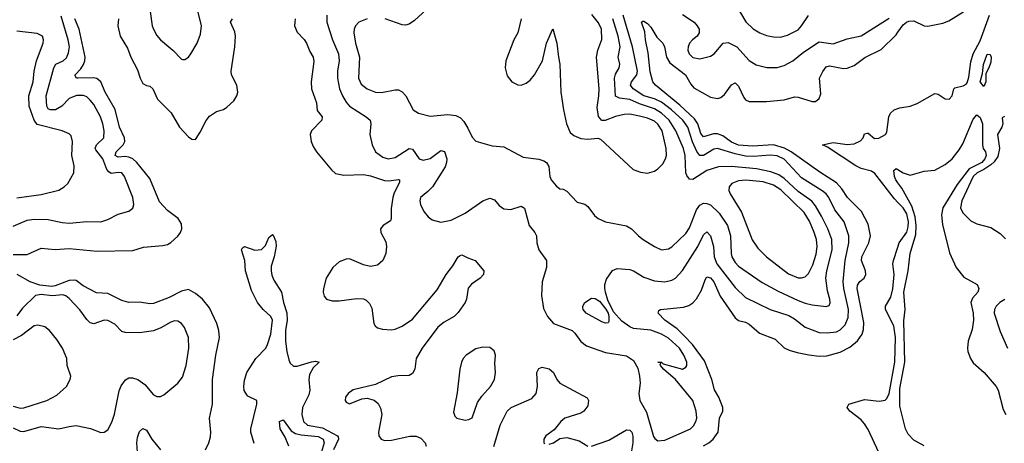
# Model space of a CAD drawing. Header units: inches. Extents: x 1682530 to 1839546, y 640742 to 791647.
# Tile 385 of 656: x 1744987 to 1750607, y 735566 to 737984. Entities that reach past the tile are written whole.
import ezdxf

# ---------------------------------------------------------------- set-up
doc = ezdxf.new("R2010")
doc.units = ezdxf.units.IN
doc.header["$MEASUREMENT"] = 0
doc.layers.add('B7743', color=7, linetype='Continuous')
doc.layers.add('B7753', color=7, linetype='Continuous')

msp = doc.modelspace()

# ---------------------------------------------------------------- linework, layer by layer
at = {"layer": 'B7743', "color": 5}
for points, elevation in [([(1745731.3, 738031.3), (1745743.1, 737950), (1745750.3, 737930), (1745770, 737894.9), (1745790.2, 737870.2), (1745860.5, 737810), (1745910, 737758.8), (1745918, 737758), (1745930, 737757.3), (1745950, 737770.7), (1745964.5, 737790), (1746000.5, 737850), (1746018.2, 737901.8), (1746025.4, 737950), (1746006.5, 738026.5)], 640), ([(1747310, 738043.5), (1747240.5, 737979.5), (1747210, 737959.3), (1747190, 737953.8), (1747170, 737954.8), (1747072.3, 737990)], 660), ([(1749070, 738075.2), (1749132.6, 737972.6), (1749172.7, 737932.7), (1749211.2, 737910), (1749250, 737895), (1749290, 737885.6), (1749330, 737885), (1749370, 737896.6), (1749430, 737926.3), (1749450, 737948.4), (1749490, 738008.4)], 660), ([(1744950, 736805.4), (1745030, 736840.1), (1745070, 736845), (1745150, 736843.5), (1745230, 736827.2), (1745270, 736823.8), (1745370, 736832.2), (1745450, 736830.2), (1745490, 736843.6), (1745550, 736874), (1745610, 736892.2), (1745631.9, 736908.1), (1745638.3, 736930), (1745632.1, 736970), (1745585.8, 737090), (1745570, 737110.6), (1745550, 737112.1), (1745510, 737105.7), (1745495.2, 737115.2), (1745484.2, 737130), (1745461.8, 737190), (1745421.9, 737241.9), (1745418.5, 737250), (1745425.6, 737270), (1745467.3, 737310), (1745469.9, 737350), (1745462.1, 737390), (1745447.7, 737430), (1745410, 737501), (1745390, 737525.8), (1745370, 737543.5), (1745351.7, 737551.7), (1745311.9, 737551.9), (1745270, 737534.7), (1745226.8, 737490), (1745190.5, 737469.5), (1745160.7, 737470), (1745150, 737476), (1745142, 737490), (1745138.2, 737550), (1745181.2, 737710), (1745193.5, 737730), (1745234.8, 737750), (1745253.4, 737766.6), (1745265.6, 737794.4), (1745270.4, 737830), (1745263.2, 737870), (1745224.3, 738004.3)], 640), ([(1744950, 736643.2), (1745030, 736644.9), (1745110, 736679.6), (1745190, 736672.8), (1745270, 736678.5), (1745430, 736662.4), (1745633.4, 736666.6), (1745693.6, 736686.4), (1745804.2, 736695.8), (1745830, 736701.8), (1745850, 736712.7), (1745890, 736749.2), (1745905.6, 736770), (1745912.2, 736790), (1745910, 736819.3), (1745892.4, 736850), (1745830, 736896.2), (1745785.2, 736945.2), (1745730, 737077.4), (1745656.5, 737170), (1745633.4, 737190), (1745610, 737200.1), (1745590, 737203.8), (1745550, 737199.9), (1745532.5, 737210), (1745536.8, 737230), (1745578.6, 737270), (1745587.9, 737290), (1745584.6, 737310), (1745557.4, 737370), (1745531.5, 737471.5), (1745474.5, 737570), (1745449.3, 737630), (1745428.3, 737648.3), (1745408, 737652), (1745318, 737650), (1745311.1, 737651.1), (1745303.3, 737663.3), (1745303.1, 737670), (1745336, 737704), (1745351.8, 737728.2), (1745359.6, 737750), (1745360.6, 737770), (1745326.4, 737930), (1745302.3, 737990)], 620), ([(1745550.8, 737990), (1745547, 737950), (1745560.4, 737890), (1745601.5, 737821.5), (1745621.1, 737770), (1745659, 737699), (1745674.7, 737650), (1745690, 737620.2), (1745710, 737608.8), (1745730, 737604.3), (1745747.2, 737590), (1745773, 737530), (1745852.5, 737452.5), (1745899.8, 737370), (1745950, 737314.9), (1745970, 737301.6), (1745990, 737300.7), (1745994.3, 737305.7), (1746018, 737342), (1746051.2, 737408.8), (1746070, 737433.4), (1746110, 737460.5), (1746150, 737472.7), (1746170, 737484.4), (1746210, 737520.9), (1746227.1, 737550), (1746231.9, 737570), (1746227.2, 737610), (1746196.8, 737670), (1746193.3, 737690), (1746214.5, 737830), (1746218.2, 737890), (1746214.5, 737914.5), (1746190.8, 737970), (1746202, 737990)], 620), ([(1746559.8, 737990), (1746556.6, 737970), (1746556.5, 737950), (1746570, 737912.7), (1746610, 737871.6), (1746624.9, 737850), (1746643.2, 737803.2), (1746663.1, 737770), (1746666.5, 737746.5), (1746650.1, 737630), (1746653, 737590), (1746681.3, 737510), (1746685.9, 737465.9), (1746712.6, 737430), (1746711.5, 737410), (1746652.1, 737350), (1746645.8, 737330), (1746650.2, 737290), (1746661.4, 737261.4), (1746681.5, 737230), (1746766.6, 737126.6), (1746790, 737107.1), (1746836.3, 737096.3), (1746950, 737101.2), (1746990, 737093.4), (1747070, 737067.1), (1747094.5, 737065.5), (1747150, 737072.2), (1747154.4, 737070), (1747155.8, 737055.8), (1747124.7, 736995.3), (1747116.6, 736970), (1747106.7, 736906.7), (1747107.7, 736850), (1747103, 736837), (1747061.6, 736810), (1747047, 736790), (1747048.7, 736770), (1747076, 736716), (1747080.2, 736690), (1747076.9, 736650), (1747060.3, 736610), (1747030, 736583.6), (1746990, 736575.8), (1746950, 736585.7), (1746870, 736618.5), (1746850, 736618), (1746810, 736601.7), (1746774.9, 736570), (1746736.9, 736510), (1746721.3, 736450), (1746719.6, 736430), (1746725.6, 736405.6), (1746738, 736390), (1746770, 736380.2), (1746810, 736380.2), (1746910, 736392.9), (1746950, 736390.3), (1746963.9, 736383.9), (1746984.1, 736364.1), (1746997.4, 736337.4), (1747009, 736250), (1747016.7, 736236.7), (1747030, 736225.3), (1747057.1, 736217.1), (1747110, 736214), (1747130, 736217.7), (1747170, 736235.8), (1747230, 736275.5), (1747370, 736442.7), (1747421.5, 736530), (1747460, 736580), (1747490, 736630.5), (1747501.7, 736638.3), (1747510, 736642.4), (1747544.4, 736624.4), (1747586.8, 736610), (1747637.1, 736550), (1747634.4, 736530), (1747615.3, 736510), (1747565.3, 736474.7), (1747547.8, 736452.2), (1747537.8, 736390), (1747530.2, 736370), (1747490, 736312.4), (1747466.3, 736290), (1747410, 736258.8), (1747373.4, 736230), (1747285.2, 736110), (1747250.2, 736050), (1747242, 735990), (1747230, 735964.2), (1747210, 735953.7), (1747148.1, 735951.9), (1747110, 735945.1), (1747018, 735902), (1746890, 735871.5), (1746862, 735850), (1746847.2, 735830), (1746845.3, 735810), (1746850, 735802), (1746870, 735792.7), (1746939.1, 735820.9), (1746970, 735824.7), (1747010, 735813.4), (1747032.8, 735792.8), (1747046.9, 735766.9), (1747054, 735730), (1747034.9, 735630), (1747037.7, 735610), (1747049.4, 735589.4), (1747070, 735582.9), (1747110, 735583.7), (1747213.7, 735606.3), (1747250, 735607.7), (1747276.1, 735596.1), (1747300.8, 735570), (1747306.3, 735550)], 620), ([(1746740.2, 738010), (1746740.9, 737970), (1746773.1, 737870), (1746806.4, 737790), (1746810.1, 737750), (1746800.9, 737690), (1746800.8, 737650), (1746812.5, 737590), (1746829.1, 737549.1), (1746850, 737512.9), (1746869.2, 737490), (1746965.2, 737430), (1746988.1, 737410), (1746992.1, 737390), (1746984.9, 737330), (1746998.5, 737270), (1747018.5, 737230), (1747058.9, 737198.9), (1747090, 737189.4), (1747130, 737197.5), (1747210, 737250.1), (1747230, 737244.7), (1747267.9, 737190), (1747290, 737182.2), (1747330, 737192.3), (1747390, 737236.9), (1747412.5, 737232.5), (1747424.2, 737190), (1747423.2, 737170), (1747414.9, 737145.1), (1747342.5, 737030), (1747317.2, 737002.8), (1747274.6, 736970), (1747270.2, 736950), (1747274.9, 736930), (1747294.6, 736890), (1747319.2, 736859.2), (1747342.3, 736842.3), (1747390, 736827.9), (1747450, 736840.2), (1747530, 736880.2), (1747630, 736950.2), (1747670, 736966.3), (1747697, 736957), (1747723, 736923), (1747750, 736905.3), (1747790, 736900.3), (1747850, 736920.3), (1747869.1, 736909.1), (1747895.2, 736810), (1747927.6, 736770), (1747936.1, 736750), (1747939.1, 736710), (1747950.2, 736670), (1747993.4, 736610), (1747993.1, 736570), (1747970, 736488), (1747964.6, 736410), (1747976, 736336), (1747999.3, 736290), (1748034, 736250), (1748140.7, 736210), (1748156, 736196), (1748190, 736146.8), (1748222.8, 736122.8), (1748330, 736084.4), (1748450, 736066), (1748490, 736039.1), (1748516, 735996), (1748525.6, 735950), (1748528.5, 735910), (1748521.3, 735850), (1748527, 735810), (1748564.1, 735744.1), (1748605.6, 735605.6), (1748613.2, 735593.2), (1748630, 735581.3), (1748670, 735583.5), (1748815.1, 735650), (1748833.9, 735666.1), (1748846.6, 735690), (1748851.4, 735710), (1748849, 735750), (1748829.2, 735810), (1748730.3, 735930.3), (1748661.1, 735990), (1748645.1, 736010), (1748643.2, 736016.8), (1748648.4, 736028.4), (1748629.5, 736030.5), (1748649.7, 736030.3), (1748660.5, 736020.5), (1748770, 735989.4), (1748790, 736000.3), (1748794.8, 736010), (1748794.4, 736030), (1748778.2, 736070), (1748752.5, 736110), (1748690, 736166.5), (1748650, 736189.9), (1748590, 736211.9), (1748490, 736222.6), (1748470, 736230.8), (1748423.3, 736263.3), (1748376.8, 736316.8), (1748344.2, 736384.2), (1748329.9, 736429.9), (1748327.4, 736452.6), (1748327.2, 736472.8), (1748336.6, 736503.4), (1748370, 736552.4), (1748396.6, 736563.4), (1748470, 736558.2), (1748491.5, 736551.5), (1748550, 736515.6), (1748610, 736494.3), (1748670, 736487.6), (1748710, 736497.8), (1748730.9, 736510), (1748770, 736552.4), (1748856.9, 736690), (1748890, 736755.6), (1748910, 736772.7), (1748930.1, 736750.1), (1748946.5, 736690), (1748951.3, 736630), (1748965.7, 736590), (1749070, 736456.6), (1749130, 736399.2), (1749270, 736330.1), (1749376.9, 736296.9), (1749410, 736277.3), (1749470.1, 736230.1), (1749550, 736199.4), (1749596.2, 736196.2), (1749650, 736202.9), (1749670, 736213.6), (1749698, 736242), (1749715.6, 736284.4), (1749717.6, 736330), (1749690.3, 736450), (1749686.9, 736490), (1749699.7, 736610), (1749719.9, 736710), (1749720.4, 736750), (1749693.7, 736830), (1749639.6, 736899.6), (1749604.9, 736970), (1749589.9, 736989.9), (1749568, 737008), (1749450, 737082), (1749350, 737188.9), (1749310, 737208.2), (1749270, 737211.3), (1749176, 737204), (1749130, 737205.8), (1749070, 737217.8), (1748970, 737249), (1748950, 737246.1), (1748890, 737209.5), (1748868.3, 737208.3), (1748851.6, 737231.6), (1748827.4, 737287.4), (1748799.9, 737370), (1748772, 737410), (1748706.8, 737470), (1748650, 737514.2), (1748610, 737533.5), (1748549.2, 737550), (1748487.9, 737590), (1748473.7, 737610), (1748479.5, 737630), (1748509, 737670), (1748512.9, 737690), (1748485.5, 737830), (1748430.7, 738010.7)], 640), ([(1746970, 737989.8), (1746923.7, 737970), (1746904, 737950), (1746895.8, 737930), (1746895, 737910), (1746903.5, 737850), (1746926, 737770), (1746920.2, 737650), (1746937, 737617), (1746969.6, 737589.6), (1747018.8, 737570), (1747051.7, 737568.3), (1747130, 737584.7), (1747150, 737584.9), (1747170, 737573.4), (1747190.3, 737550), (1747233.4, 737470), (1747262.8, 737450), (1747330, 737434.4), (1747430, 737443.2), (1747476.9, 737436.9), (1747503.4, 737423.4), (1747522.4, 737402.4), (1747545.5, 737365.5), (1747570, 737313.4), (1747590, 737290.4), (1747684.6, 737264.6), (1747750, 737258), (1747860.5, 737200.5), (1747950, 737189.1), (1747979.7, 737179.7), (1747993.7, 737170), (1748006.7, 737146.7), (1748013.4, 737090), (1748021.1, 737070), (1748050, 737035.5), (1748070, 737019.1), (1748090, 737016.3), (1748110, 737005.5), (1748170, 736942.4), (1748212.2, 736932.2), (1748230, 736917.3), (1748267.7, 736867.7), (1748289, 736849), (1748330.3, 736830.3), (1748450, 736808.7), (1748478.4, 736790), (1748518.4, 736750), (1748546.4, 736730), (1748610, 736689.2), (1748650, 736671.2), (1748690, 736675.9), (1748710, 736687.3), (1748790, 736763.9), (1748810, 736796), (1748850, 736898.5), (1748870, 736926), (1748890, 736936.6), (1748910, 736935.9), (1748930, 736927.6), (1748979.9, 736879.9), (1749027.5, 736810), (1749045.1, 736750), (1749047.8, 736650), (1749052.7, 736630), (1749070, 736597.8), (1749090, 736577.4), (1749224.6, 736484.6), (1749315.4, 736435.4), (1749430, 736380.9), (1749470, 736366), (1749510, 736357.6), (1749590, 736348.2), (1749607.8, 736352.2), (1749612.4, 736367.6), (1749610.7, 736389.3), (1749597.3, 736437.3), (1749589, 736510), (1749594.1, 736550), (1749624.7, 736670), (1749622.6, 736730), (1749600.6, 736790), (1749563.7, 736863.7), (1749530, 736921.7), (1749507.7, 736947.7), (1749430, 737003.1), (1749350, 737077.2), (1749319.2, 737099.2), (1749275.2, 737115.2), (1749192.3, 737132.3), (1749050, 737146.4), (1748975, 737145), (1748910, 737124.1), (1748830, 737072.4), (1748810, 737074), (1748794.3, 737094.3), (1748789.4, 737109.4), (1748785, 737210), (1748776.5, 737250), (1748732, 737350), (1748693.8, 737410), (1748650, 737450.9), (1748610, 737475.8), (1748524.4, 737504.4), (1748470, 737528.1), (1748410, 737535.6), (1748387.9, 737547.9), (1748382.6, 737650), (1748387, 737673), (1748408.5, 737710), (1748412.5, 737730), (1748403.9, 737770), (1748413.7, 737830), (1748403, 737890), (1748373.3, 737990)], 660), ([(1747850, 737988.7), (1747830.5, 737910), (1747808.5, 737870), (1747762.8, 737750), (1747758.8, 737710), (1747770, 737664.7), (1747796, 737630), (1747830, 737613.4), (1747850, 737610.7), (1747877.2, 737622.8), (1747900.1, 737639.9), (1747926, 737670), (1747971.2, 737748.8), (1747993.6, 737850), (1748030, 737931.3), (1748053.4, 737850), (1748061.6, 737770), (1748070.9, 737730), (1748076.3, 737570), (1748090.5, 737470), (1748108.6, 737390), (1748130, 737339.7), (1748150, 737322.9), (1748190, 737306.8), (1748230, 737302.6), (1748287.3, 737307.3), (1748301.5, 737301.5), (1748488.2, 737130), (1748530, 737113.7), (1748570, 737108.5), (1748610, 737119.5), (1748630, 737133.4), (1748657.4, 737162.6), (1748673, 737190), (1748678.7, 737210), (1748678, 737250), (1748653.4, 737350), (1748630, 737388.2), (1748610, 737404.8), (1748570, 737422.9), (1748525.7, 737434.3), (1748470, 737444.3), (1748436.9, 737443.1), (1748388.3, 737431.7), (1748329.7, 737409.7), (1748310, 737409.6), (1748291.4, 737431.4), (1748282.5, 737482.5), (1748293.6, 737550), (1748295.1, 737590), (1748278.7, 737770), (1748287, 737810), (1748309, 737871), (1748308.3, 737930), (1748290, 737966), (1748253.2, 738013.2)], 680), ([(1748890, 735552.5), (1748921, 735570), (1748944.7, 735590), (1748973.6, 735630), (1748980.7, 735710), (1749001.3, 735750), (1749000.4, 735770), (1748977.8, 735830), (1748952.6, 735872.6), (1748936.9, 735930), (1748896.6, 736036.6), (1748827.9, 736130), (1748780.7, 736180.7), (1748739, 736219), (1748668.6, 736270), (1748631.1, 736310), (1748635.8, 736324.2), (1748645.2, 736330), (1748776.9, 736343.1), (1748807.3, 736352.7), (1748830, 736367.4), (1748850, 736390.3), (1748879.5, 736440.5), (1748900, 736500), (1748910, 736515.8), (1748930, 736510.9), (1748950, 736487.9), (1748985.9, 736405.9), (1749070, 736283.2), (1749090, 736267.9), (1749130, 736257), (1749150, 736246.4), (1749210, 736194.7), (1749300, 736160), (1749350, 736112.2), (1749378.5, 736098.5), (1749424.2, 736084.2), (1749491.5, 736071.5), (1749550, 736063.5), (1749595, 736065), (1749670, 736087), (1749724.6, 736115.4), (1749769.4, 736150.6), (1749796, 736190), (1749803.1, 736216.9), (1749804.5, 736255.5), (1749768.2, 736450), (1749769.5, 736470), (1749782.8, 736490), (1749807.6, 736510), (1749816.7, 736530), (1749815.6, 736550), (1749792.2, 736610), (1749794, 736630), (1749834.5, 736710), (1749843.4, 736750), (1749830, 736816.9), (1749792.8, 736890), (1749711.2, 736970), (1749679.9, 737019.9), (1749650, 737053.6), (1749554.7, 737114.7), (1749390.9, 737230.9), (1749352, 737252), (1749290, 737269.7), (1749170, 737262.7), (1749090, 737268.6), (1749050, 737286.1), (1749000.7, 737320.7), (1748970, 737332), (1748947.5, 737332.5), (1748890, 737314.9), (1748874.5, 737334.5), (1748858.3, 737390), (1748838.8, 737418.8), (1748755.6, 737495.6), (1748616.5, 737610), (1748600.6, 737630), (1748586, 737686), (1748575.2, 737795.2), (1748559.9, 737870), (1748555.6, 737915.6), (1748537, 737970), (1748543.3, 737976.7), (1748550, 737976.5), (1748570, 737962), (1748590, 737942), (1748624.2, 737884.2), (1748658.6, 737850), (1748667.3, 737830), (1748678.3, 737770), (1748698.8, 737738.8), (1748788.1, 737670), (1748817.2, 737617.2), (1748835.5, 737595.5), (1748930, 737543), (1748970, 737533.7), (1748990, 737540.2), (1749010, 737556.9), (1749050, 737613.1), (1749070, 737623.1), (1749090, 737605.7), (1749119.8, 737539.8), (1749130, 737527.9), (1749150, 737517.8), (1749250, 737516.6), (1749350, 737527.7), (1749410, 737543.2), (1749430, 737542.2), (1749510, 737516.9), (1749530, 737518), (1749550, 737534.4), (1749559.2, 737560.8), (1749552.1, 737650), (1749571.1, 737688.9), (1749590, 737715), (1749610, 737721), (1749690, 737705), (1749710, 737707.2), (1749750, 737723.2), (1749811.1, 737768.9), (1749905.1, 737814.9), (1749990, 737898.5), (1750000, 737912.6)], 620), ([(1748770, 738013.6), (1748836.6, 737970), (1748854.5, 737950), (1748865, 737930), (1748866, 737910), (1748853.8, 737890), (1748827.3, 737870), (1748810.2, 737850), (1748802.6, 737830), (1748801.6, 737810), (1748808.6, 737790), (1748830, 737768.4), (1748870, 737761.2), (1748930, 737776.5), (1748951.2, 737788.8), (1749002.6, 737850), (1749030, 737854.1), (1749080.2, 737830), (1749150, 737751.3), (1749190, 737726.5), (1749251, 737711), (1749310, 737710.9), (1749350, 737723), (1749400.5, 737750), (1749461, 737799), (1749550, 737858), (1749630, 737846), (1749710, 737875.5), (1749790, 737893.1), (1749950, 737993.6)], 640), ([(1744970, 736966.8), (1745110, 736985.8), (1745210, 737011.5), (1745241.6, 737030), (1745261.3, 737050), (1745296.9, 737110), (1745298, 737150), (1745284.8, 737210), (1745288.4, 737290), (1745280.7, 737320.7), (1745270, 737333), (1745229.4, 737350), (1745087.1, 737387.1), (1745069.4, 737410), (1745041.3, 737490), (1745039, 737550), (1745064.1, 737630), (1745069.9, 737690), (1745083.2, 737750), (1745120.9, 737850), (1745122.3, 737870), (1745117.4, 737890), (1745086.3, 737906.3), (1744970, 737919.6)], 660), ([(1750000, 736941.2), (1749981, 736961), (1749867.4, 737107.4), (1749850, 737119.9), (1749790, 737134.9), (1749758.7, 737150), (1749597.7, 737257.7), (1749569.4, 737270), (1749630, 737283.3), (1749710, 737271.3), (1749750, 737276.6), (1749786.4, 737293.6), (1749801.6, 737310), (1749810, 737332), (1749824.1, 737335.9), (1749830, 737336.2), (1749866.6, 737306.6), (1749890, 737308.6), (1749928.7, 737330), (1749936.8, 737343.2), (1749948.2, 737430), (1749958, 737450), (1749977.6, 737470), (1750000, 737478.3)], 580), ([(1750000, 737054), (1749988.8, 737070), (1749979.9, 737090), (1749975.6, 737124.4), (1749990, 737135.8), (1750000, 737129.1)], 560), ([(1746325.4, 735565.4), (1746307.2, 735630), (1746305.7, 735650), (1746341.1, 735790), (1746339.8, 735810), (1746290, 735834.6), (1746282.6, 735842.6), (1746268.1, 735868.1), (1746265.8, 735890), (1746270, 735927), (1746283.9, 735970), (1746334.8, 736050), (1746391.1, 736108.9), (1746402.3, 736130), (1746420.9, 736190), (1746430.4, 736270), (1746420.9, 736290), (1746376.2, 736330), (1746344.2, 736370), (1746310, 736439), (1746276.2, 736550), (1746272.3, 736610), (1746253.2, 736670), (1746258, 736682), (1746270, 736690.6), (1746330, 736668.2), (1746367.2, 736672.8), (1746390, 736694.8), (1746410, 736742), (1746430, 736758), (1746434, 736754), (1746450, 736718), (1746451.7, 736691.7), (1746439.1, 736630), (1746422.5, 736577.5), (1746421.5, 736550), (1746426.2, 736526.2), (1746438.5, 736498.5), (1746481.2, 736430), (1746492.7, 736370), (1746512, 736312), (1746513.3, 736270), (1746505.1, 736210), (1746504.1, 736150), (1746511, 736091), (1746522.4, 736042.4), (1746530, 736024.5), (1746550, 736005.9), (1746570, 736006), (1746652.2, 736032.2), (1746675, 736035), (1746696.4, 736030), (1746663, 735997), (1746641.7, 735958.3), (1746637.4, 735930), (1746643.9, 735870), (1746636.9, 735843.1), (1746601.4, 735770), (1746596.6, 735730), (1746607.8, 735690), (1746630, 735670.7), (1746714.6, 735654.6), (1746801.2, 735610), (1746804, 735604), (1746807, 735590), (1746778.5, 735530)], 580), ([(1749890, 735514), (1749830, 735644.4), (1749810, 735677.8), (1749790, 735700.9), (1749726.3, 735750), (1749709.8, 735770), (1749719.7, 735790), (1749810, 735816.6), (1749892.1, 735807.9), (1749927.6, 735812.4), (1749937.5, 735822.5), (1749949.6, 735850.4), (1749982.5, 736030), (1749985.2, 736170), (1749976.1, 736236.1), (1749929.5, 736330), (1749928.9, 736350), (1749958.9, 736401.1), (1749971.3, 736448.7), (1749978, 736530), (1749971.4, 736590), (1749974.2, 736610), (1750000, 736686.8)], 580), ([(1746046.8, 735530), (1746067.2, 735570), (1746077.1, 735602.9), (1746079, 735630), (1746069.8, 735710), (1746086.8, 735790), (1746088.4, 735930), (1746106.6, 736070), (1746127.1, 736170), (1746123.6, 736210), (1746112.3, 736250), (1746070, 736338.8), (1746030, 736388.9), (1745990, 736422.4), (1745950, 736445), (1745910, 736434.1), (1745840.8, 736399.2), (1745750, 736365.4), (1745730, 736363), (1745670, 736371.7), (1745610, 736371.1), (1745570, 736382.1), (1745490, 736421.2), (1745424.6, 736424.6), (1745350, 736465.3), (1745310, 736495.4), (1745298.1, 736498.1), (1745270, 736494.9), (1745190, 736464.6), (1745170, 736461.5), (1745102.7, 736470), (1745047.5, 736487.5), (1744973.4, 736530)], 620), ([(1744950, 735654), (1744990, 735635.3), (1745010, 735634), (1745110, 735662.4), (1745210, 735649.1), (1745270, 735663.2), (1745310, 735667.2), (1745390.3, 735650.3), (1745450, 735628), (1745470, 735630.6), (1745490, 735644), (1745513.4, 735686.6), (1745527.4, 735732.6), (1745554.3, 735865.7), (1745565.4, 735894.6), (1745590.8, 735929.2), (1745610, 735939.6), (1745630, 735940.2), (1745660.5, 735930), (1745701.6, 735901.6), (1745750, 735843.8), (1745770, 735834.4), (1745790, 735834.4), (1745810, 735843.1), (1745890, 735910.4), (1745915.4, 735944.6), (1745938, 736010), (1745951.6, 736110), (1745949.8, 736169.8), (1745927.2, 736227.2), (1745910, 736249.7), (1745890, 736263.5), (1745870, 736265.6), (1745850, 736257.8), (1745793.5, 736226.5), (1745750, 736208.7), (1745670, 736196.8), (1745590, 736199.8), (1745570, 736205.4), (1745530, 736247.1), (1745490, 736266.6), (1745470, 736269.8), (1745410, 736249), (1745390, 736253.2), (1745370, 736272.8), (1745330, 736328.5), (1745270, 736392.1), (1745250, 736408.7), (1745233.4, 736413.4), (1745172.7, 736407.3), (1745110, 736416), (1745076.9, 736410), (1745002.7, 736337.3), (1744970, 736293.4)], 640), ([(1744950, 735777.8), (1744990, 735767.5), (1745011.6, 735768.4), (1745142, 735810), (1745199.5, 735840.5), (1745254, 735890), (1745275.8, 735930), (1745279.6, 735950), (1745257.6, 736010), (1745256.9, 736050), (1745231.2, 736110), (1745199.3, 736159.3), (1745158, 736210), (1745130, 736231.1), (1745090, 736241.5), (1745070, 736237.2), (1744998.3, 736181.7), (1744950, 736157.7)], 660), ([(1747692.6, 735547.4), (1747728.9, 735670), (1747769.6, 735750.4), (1747792, 735770), (1747910, 735822.3), (1747935.5, 735850), (1747942.9, 735890), (1747938.4, 735970), (1747950, 735994.3), (1747970, 736000.8), (1748010, 735992.2), (1748034, 735970), (1748053.1, 735930), (1748070, 735910.3), (1748225.2, 735825.2), (1748234.3, 735810), (1748230, 735779.5), (1748207.2, 735750), (1748190, 735739.3), (1748099.3, 735710), (1748076.4, 735690), (1748037.5, 735642.5), (1747990.4, 735610), (1747979.5, 735590), (1747978.4, 735570), (1747983.9, 735563.9)], 620), ([(1746523.7, 735550), (1746502.4, 735602.4), (1746473.2, 735650), (1746470, 735691.3), (1746490, 735700.7), (1746537.1, 735637.1), (1746562.1, 735622.1), (1746594, 735614), (1746690, 735605.8), (1746719.7, 735590), (1746725.8, 735570), (1746707.2, 735512.8)], 560), ([(1745661, 735490), (1745656.2, 735570), (1745660.1, 735599.9), (1745670, 735633.7), (1745690, 735651.7), (1745710, 735641.1), (1745741.6, 735590), (1745790.2, 735530)], 620), ([(1748250, 735550.4), (1748350, 735583.5), (1748450, 735643.5), (1748470, 735642.2), (1748480.2, 735630), (1748486.7, 735606.7), (1748486.1, 735570), (1748474.1, 735490)], 620), ([(1748010, 735561.3), (1748034, 735570), (1748070, 735593), (1748110, 735600.3), (1748179.7, 735579.7), (1748230, 735550.4)], 620)]:
    msp.add_lwpolyline(points, dxfattribs=dict(at, elevation=elevation))
for points, elevation in [([(1749131.5, 737068.5), (1749090, 737064.3), (1749051.5, 737050), (1749036.9, 737030), (1749034.7, 737010), (1749041.5, 736990), (1749106.4, 736886.4), (1749168.5, 736728.5), (1749199.7, 736679.7), (1749250.1, 736630.1), (1749374.6, 736534.6), (1749430, 736511.6), (1749450, 736510.9), (1749470, 736517.5), (1749490, 736536.5), (1749514.4, 736585.6), (1749533.6, 736646.4), (1749539.3, 736690), (1749535.6, 736730), (1749522.7, 736770), (1749495, 736835), (1749464.6, 736884.6), (1749332.5, 737012.5), (1749290, 737040.6), (1749230, 737058.4)], 680), ([(1748330, 736253), (1748310, 736258.9), (1748221.2, 736310), (1748204, 736330), (1748202, 736342), (1748201.2, 736350), (1748212, 736370), (1748250, 736395), (1748272.5, 736392.5), (1748297.1, 736377.1), (1748332.8, 736332.8), (1748345.2, 736310), (1748350.2, 736290.2), (1748350, 736262), (1748345.2, 736254.8)], 640), ([(1747630, 736116), (1747590, 736105.1), (1747535.5, 736070), (1747518.4, 736050), (1747508.5, 736030), (1747498.7, 735990), (1747484.9, 735855.1), (1747463.5, 735743.5), (1747470, 735722), (1747482, 735710), (1747530, 735698), (1747550, 735702), (1747570, 735712), (1747601.1, 735798.9), (1747625.3, 735834.7), (1747675.1, 735890), (1747697.7, 735930), (1747703.5, 735970), (1747698.4, 736021.6), (1747702.7, 736070), (1747694.5, 736094.5), (1747670, 736114)], 640)]:
    msp.add_lwpolyline(points, close=True, dxfattribs=dict(at, elevation=elevation))
at = {"layer": 'B7753', "color": 5}
for points, elevation in [([(1750000, 737912.6), (1750030, 737954.7), (1750048.9, 737971.1), (1750063.1, 737976.9), (1750090, 737977.5), (1750150, 737949.4), (1750170, 737947.2), (1750255.6, 737964.4), (1750290, 737978.3), (1750370, 738027.7), (1750410, 738061.7), (1750430.8, 738090), (1750451.2, 738148.8), (1750452.7, 738170), (1750446.6, 738210), (1750416.8, 738270), (1750381.4, 738310), (1750302.5, 738382.5), (1750249.1, 738470), (1750094.8, 738690), (1750050, 738745.5), (1750004, 738790), (1750000, 738794.5)], 620), ([(1750000, 737478.3), (1750010, 737482), (1750070, 737491.6), (1750110, 737506.3), (1750210, 737563.1), (1750230, 737559.5), (1750270, 737532.2), (1750292, 737530), (1750309.7, 737550.3), (1750318.9, 737590), (1750324, 737596), (1750373.2, 737606.8), (1750390, 737615.8), (1750395.2, 737624.8), (1750403.9, 737656.1), (1750416.3, 737743.7), (1750429.1, 737790), (1750470, 737862.9), (1750522.7, 738010)], 580), ([(1750000, 737129.1), (1750029.4, 737109.4), (1750070, 737097.2), (1750150, 737120.5), (1750210, 737125.5), (1750270, 737158), (1750309.4, 737190), (1750350, 737240.7), (1750370, 737276.3), (1750430, 737417.1), (1750450, 737440.9), (1750470, 737426.4), (1750483.2, 737390), (1750483.1, 737270), (1750486.7, 737250), (1750500.5, 737230), (1750503.1, 737210), (1750496.1, 737190), (1750478.3, 737170), (1750406.2, 737133.8), (1750337.1, 737042.9), (1750255.3, 736910), (1750248.9, 736870), (1750254.8, 736814.8), (1750294.4, 736654.4), (1750331.7, 736570), (1750375.7, 736515.7), (1750452, 736472), (1750462.6, 736450), (1750455.2, 736430), (1750425, 736395), (1750416.6, 736370), (1750430.1, 736310.1), (1750432.1, 736270), (1750424.2, 736215.8), (1750401, 736150), (1750397, 736110), (1750399.2, 736090), (1750413.8, 736050), (1750430, 736025.5), (1750491.7, 735970), (1750560.2, 735890), (1750572.7, 735870), (1750600.3, 735760.3), (1750616, 735730)], 560), ([(1750609, 737431), (1750595.3, 737424.7), (1750598.4, 737390), (1750592.9, 737370), (1750568.8, 737330), (1750579.5, 737250), (1750570, 737202.9), (1750550, 737174), (1750530, 737156.9), (1750490, 737129.2), (1750451.6, 737110), (1750428.5, 737090), (1750365.1, 736950), (1750357.6, 736910), (1750370, 736882.3), (1750416.6, 736836.6), (1750450, 736819.3), (1750530, 736798.6), (1750584.3, 736764.3), (1750614.4, 736734.4)], 580), ([(1750150, 735552.8), (1750090, 735584.9), (1750057.9, 735617.9), (1750042.8, 735650), (1750010, 735778), (1750010, 735879.1), (1750038.7, 736030), (1750034.5, 736265.5), (1750041.8, 736330), (1750034.4, 736430), (1750058, 736550), (1750069.3, 736650), (1750102.2, 736757.8), (1750104.5, 736810), (1750098.7, 736858.7), (1750079.1, 736919.1), (1750022.2, 737022.2), (1750000, 737054)], 560), ([(1750000, 736686.8), (1750007.8, 736710), (1750050, 736771.7), (1750058.2, 736801.8), (1750059.7, 736830), (1750050, 736876.3), (1750030, 736909.9), (1750000, 736941.2)], 580), ([(1750610, 736387.1), (1750580.8, 736370), (1750561.6, 736350), (1750551.1, 736330), (1750549.4, 736309.4), (1750584, 736204), (1750624.9, 736110)], 580)]:
    msp.add_lwpolyline(points, dxfattribs=dict(at, elevation=elevation))
at = {"layer": 'B7753', "color": 5, "elevation": 560}
msp.add_lwpolyline([(1750490, 737603), (1750469.9, 737630), (1750482.6, 737677.4), (1750488.5, 737728.5), (1750510, 737787.3), (1750526, 737786), (1750531.3, 737771.3), (1750530, 737742), (1750519.6, 737710), (1750501.8, 737678.2), (1750501.6, 737630)], close=True, dxfattribs=at)

doc.saveas('drawing.dxf')
